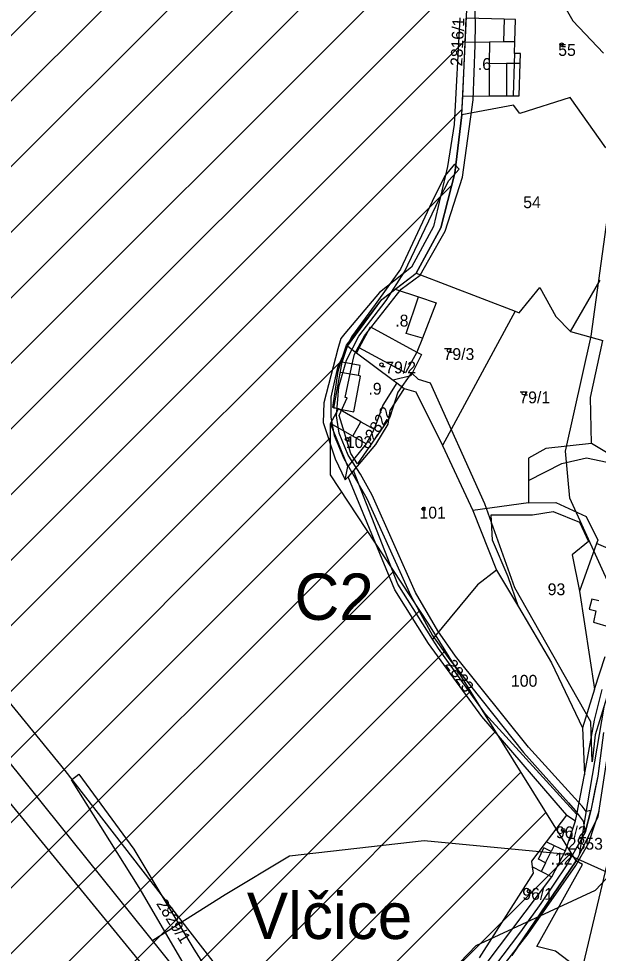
# Model space of a CAD drawing. Extents: x -564810 to -550519, y -1045831 to -1034011.
# Drawn here: x -552637.7 to -552387.9, y -1036120.6 to -1035717.5 of the extents above; entities that cross this region are included whole.
import ezdxf

# ---------------------------------------------------------------- set-up
doc = ezdxf.new("R2010")
doc.units = 0
for name, color, linetype in [('KN stav', 7, 'Continuous'), ('Obvod KPU', 7, 'Continuous'), ('Odvodněné plochy', 7, 'Continuous'), ('označ pol cest', 7, 'Continuous'), ('Parcelní čísla', 7, 'Continuous'), ('Polní cesty stavající', 7, 'Continuous'), ('přeložka st silnice', 7, 'Continuous'), ('STG', 7, 'Continuous'), ('Vedení VN', 7, 'Continuous'), ('Vrstva 22', 7, 'Continuous'), ('Vrstva 33', 7, 'Continuous'), ('Vrstva 39', 7, 'Continuous'), ('Vrstva 4', 7, 'Continuous'), ('zamokř ploch', 7, 'Continuous')]:
    doc.layers.add(name, color=color, linetype=linetype)

msp = doc.modelspace()

# ---------------------------------------------------------------- linework, layer by layer
at = {"layer": 'KN stav'}
for p, q in [((-552406.87, -1035704.27), (-552398.86, -1035718.45)), ((-552447.58, -1035717.04), (-552449.94, -1035763.12)), ((-552445.22, -1035727.53), (-552444.75, -1035717.19)), ((-552428.41, -1035717.64), (-552444.75, -1035717.19)), ((-552423.6, -1035717.77), (-552428.41, -1035717.64)), ((-552423.86, -1035727.32), (-552423.6, -1035717.77)), ((-552398.86, -1035718.45), (-552385.69, -1035732.4)), ((-552446.28, -1035750.84), (-552445.22, -1035727.53)), ((-552424, -1035732.47), (-552423.86, -1035727.32)), ((-552421.44, -1035732.52), (-552424, -1035732.47)), ((-552421.55, -1035736.67), (-552421.44, -1035732.52)), ((-552421.94, -1035750.68), (-552421.55, -1035736.67)), ((-552446.28, -1035750.84), (-552434.96, -1035750.77)), ((-552434.96, -1035750.77), (-552427.41, -1035750.72)), ((-552427.41, -1035750.72), (-552424.5, -1035750.7)), ((-552424.5, -1035750.7), (-552421.94, -1035750.68)), ((-552446.65, -1035759), (-552446.28, -1035750.84)), ((-552424.36, -1035754.78), (-552446.65, -1035759)), ((-552421.68, -1035758.31), (-552424.36, -1035754.78)), ((-552400.02, -1035751.41), (-552421.68, -1035758.31)), ((-552384.64, -1035773.13), (-552400.02, -1035751.41)), ((-552446.65, -1035759), (-552449.73, -1035784.09)), ((-552449.94, -1035763.12), (-552452.86, -1035781.16)), ((-552452.86, -1035781.16), (-552458.87, -1035807.07)), ((-552449.73, -1035784.09), (-552455.8, -1035807.72)), ((-552458.87, -1035807.07), (-552468.43, -1035824.61)), ((-552455.8, -1035807.72), (-552466.37, -1035827.18)), ((-552468.43, -1035824.61), (-552482.17, -1035835.6)), ((-552475.36, -1035834.07), (-552466.37, -1035827.18)), ((-552466.37, -1035827.18), (-552423.65, -1035843.67)), ((-552399.87, -1035852.38), (-552387.07, -1035830.17)), ((-552481.17, -1035838.52), (-552475.36, -1035834.07)), ((-552475.36, -1035834.07), (-552465.32, -1035837.46)), ((-552422.02, -1035844.3), (-552413.04, -1035833.39)), ((-552413.04, -1035833.39), (-552406.17, -1035845.93)), ((-552482.17, -1035835.6), (-552497.18, -1035853.26)), ((-552496.45, -1035858.21), (-552481.17, -1035838.52)), ((-552465.32, -1035837.46), (-552457.73, -1035840.02)), ((-552457.73, -1035840.02), (-552463.7, -1035855.25)), ((-552423.65, -1035843.67), (-552455.04, -1035901.5)), ((-552423.65, -1035843.67), (-552422.02, -1035844.3)), ((-552406.17, -1035845.93), (-552399.87, -1035852.38)), ((-552498.9, -1035855.43), (-552500.07, -1035859.91)), ((-552497.18, -1035853.26), (-552498.9, -1035855.43)), ((-552463.7, -1035855.25), (-552466.05, -1035861.23)), ((-552399.87, -1035852.38), (-552385.98, -1035856.28)), ((-552498.91, -1035865.59), (-552496.45, -1035858.21)), ((-552496.45, -1035858.21), (-552492.13, -1035861.56)), ((-552490.93, -1035859.36), (-552492.13, -1035861.56)), ((-552470.97, -1035870.25), (-552490.93, -1035859.36)), ((-552391.25, -1035880.79), (-552385.98, -1035856.28)), ((-552500.07, -1035859.91), (-552506.13, -1035883.11)), ((-552492.13, -1035861.56), (-552476.25, -1035873.43)), ((-552466.05, -1035861.23), (-552470.97, -1035870.25)), ((-552464.01, -1035862.35), (-552468.68, -1035871.45)), ((-552466.05, -1035861.23), (-552464.01, -1035862.35)), ((-552500.05, -1035869.54), (-552498.91, -1035865.59)), ((-552502.33, -1035885.1), (-552500.05, -1035869.54)), ((-552468.68, -1035871.45), (-552476.25, -1035873.43)), ((-552474.75, -1035874.55), (-552480.71, -1035884.19)), ((-552476.25, -1035873.43), (-552474.75, -1035874.55)), ((-552474.75, -1035874.55), (-552471.56, -1035876.94)), ((-552471.56, -1035876.94), (-552477.67, -1035886.43)), ((-552471.56, -1035876.94), (-552466.5, -1035878.45)), ((-552466.5, -1035878.45), (-552455.04, -1035901.5)), ((-552506.13, -1035883.11), (-552506.48, -1035891.63)), ((-552390.8, -1035900.75), (-552391.25, -1035880.79)), ((-552503.36, -1035892.04), (-552499.82, -1035885.77)), ((-552499.82, -1035885.77), (-552502.33, -1035885.1)), ((-552480.71, -1035884.19), (-552484.45, -1035894.56)), ((-552477.67, -1035886.43), (-552478.65, -1035892.38)), ((-552506.48, -1035891.63), (-552501.34, -1035907.35)), ((-552493.71, -1035897.5), (-552503.36, -1035892.04)), ((-552495.84, -1035910.53), (-552503.36, -1035892.04)), ((-552484.45, -1035894.56), (-552487.95, -1035900.76)), ((-552478.65, -1035892.38), (-552483.97, -1035901.16)), ((-552487.95, -1035900.76), (-552493.71, -1035897.5)), ((-552487.95, -1035900.76), (-552495.84, -1035910.53)), ((-552483.97, -1035901.16), (-552493.45, -1035912.32)), ((-552455.04, -1035901.5), (-552441.88, -1035929.61)), ((-552410.46, -1035902.87), (-552417.98, -1035907.01)), ((-552390.8, -1035900.75), (-552410.46, -1035902.87)), ((-552373.54, -1035911.01), (-552390.8, -1035900.75)), ((-552501.34, -1035907.35), (-552496.91, -1035916.39)), ((-552417.98, -1035907.01), (-552417.98, -1035916.61)), ((-552496.91, -1035916.39), (-552495.84, -1035910.53)), ((-552495.74, -1035915.01), (-552496.91, -1035916.39)), ((-552493.45, -1035912.32), (-552495.74, -1035915.01)), ((-552475.56, -1035963.83), (-552495.74, -1035915.01)), ((-552474.25, -1035961.38), (-552493.45, -1035912.32)), ((-552417.98, -1035916.61), (-552417.98, -1035926.33)), ((-552417.98, -1035926.33), (-552441.88, -1035929.61)), ((-552417.98, -1035926.33), (-552406.19, -1035926.15)), ((-552406.19, -1035926.15), (-552393.16, -1035932.18)), ((-552441.88, -1035929.61), (-552431.76, -1035955.33)), ((-552393.16, -1035932.18), (-552388.04, -1035942.34)), ((-552388.59, -1035943.85), (-552395.97, -1035964.35)), ((-552388.04, -1035942.34), (-552388.59, -1035943.85)), ((-552376.69, -1035949.01), (-552388.59, -1035943.85)), ((-552431.76, -1035955.33), (-552439.92, -1035961.62)), ((-552431.76, -1035955.33), (-552422.2, -1035971.16)), ((-552460.99, -1035986.94), (-552475.56, -1035963.83)), ((-552459.32, -1035985.1), (-552474.25, -1035961.38)), ((-552439.92, -1035961.62), (-552459.32, -1035985.1)), ((-552395.97, -1035964.35), (-552389.45, -1036006.68)), ((-552390.7, -1035967.77), (-552391.87, -1035972.08)), ((-552387.71, -1035968.57), (-552390.7, -1035967.77)), ((-552422.2, -1035971.16), (-552408.11, -1035995.24)), ((-552391.87, -1035972.08), (-552388.92, -1035972.88)), ((-552388.92, -1035972.88), (-552389.9, -1035977.77)), ((-552389.9, -1035977.77), (-552383.12, -1035979.79)), ((-552438.01, -1036018.49), (-552460.99, -1035986.94)), ((-552456.79, -1035989.13), (-552459.32, -1035985.1)), ((-552436.51, -1036017.42), (-552456.79, -1035989.13)), ((-552408.11, -1035995.24), (-552394.68, -1036023.36)), ((-552389.45, -1036006.68), (-552394.68, -1036023.36)), ((-552389.54, -1036019.96), (-552386.21, -1036006.81)), ((-552407.81, -1036053.68), (-552438.01, -1036018.49)), ((-552397.11, -1036060.69), (-552436.51, -1036017.42)), ((-552393.81, -1036043.64), (-552389.54, -1036019.96)), ((-552394.68, -1036023.36), (-552393.81, -1036043.64)), ((-552384.09, -1036035.53), (-552388.12, -1036061.76)), ((-552614.89, -1036045.72), (-552611.76, -1036043.26)), ((-552611.76, -1036043.26), (-552588, -1036075.59)), ((-552397.11, -1036060.69), (-552393.81, -1036043.64)), ((-552585.7, -1036092.11), (-552614.89, -1036045.72)), ((-552406.07, -1036055.67), (-552407.81, -1036053.68)), ((-552401.45, -1036060.96), (-552406.07, -1036055.67)), ((-552410.16, -1036072.44), (-552401.45, -1036060.96)), ((-552401.45, -1036060.96), (-552397.63, -1036063.35)), ((-552397.63, -1036063.35), (-552397.11, -1036060.69)), ((-552402.01, -1036076.41), (-552397.63, -1036063.35)), ((-552388.12, -1036061.76), (-552396.14, -1036078.15)), ((-552416.47, -1036080.77), (-552410.16, -1036072.44)), ((-552410.16, -1036072.44), (-552406.93, -1036074.02)), ((-552588, -1036075.59), (-552562.25, -1036118.76)), ((-552407.92, -1036087.53), (-552402.01, -1036076.41)), ((-552406.93, -1036074.02), (-552402.01, -1036076.41)), ((-552397.46, -1036080.72), (-552425.11, -1036121.49)), ((-552416.18, -1036083.23), (-552416.47, -1036080.77)), ((-552396.14, -1036078.15), (-552397.46, -1036080.72)), ((-552394.75, -1036082.21), (-552397.46, -1036080.72)), ((-552415.84, -1036086.02), (-552416.18, -1036083.23)), ((-552416.18, -1036083.23), (-552412.38, -1036085.21)), ((-552414.36, -1036117.62), (-552394.75, -1036082.21)), ((-552412.38, -1036085.21), (-552407.92, -1036087.53)), ((-552439.04, -1036122.55), (-552415.84, -1036086.02)), ((-552436.15, -1036125.06), (-552407.92, -1036087.53)), ((-552551.05, -1036151.62), (-552585.7, -1036092.11)), ((-552406.3, -1036119.56), (-552414.36, -1036117.62)), ((-552562.25, -1036118.76), (-552546.35, -1036143.32)), ((-552382.96, -1036137.48), (-552406.3, -1036119.56))]:
    msp.add_line(p, q, dxfattribs=at)
at = {"layer": 'Obvod KPU'}
for p, q in [((-552440.79, -1035719.49), (-552441.43, -1035702.32)), ((-552441.01, -1035728.89), (-552440.79, -1035719.49)), ((-552441.77, -1035752.52), (-552441.01, -1035728.89)), ((-552446.42, -1035785.88), (-552441.77, -1035752.52)), ((-552453.85, -1035809.08), (-552446.42, -1035785.88)), ((-552460.91, -1035821.49), (-552453.85, -1035809.08)), ((-552464.7, -1035828.14), (-552460.91, -1035821.49)), ((-552472.87, -1035834.17), (-552464.7, -1035828.14)), ((-552488.61, -1035854.24), (-552472.87, -1035834.17)), ((-552492.98, -1035862.14), (-552488.61, -1035854.24)), ((-552493.65, -1035865.17), (-552492.98, -1035862.14)), ((-552496.98, -1035880.84), (-552493.65, -1035865.17)), ((-552468.44, -1035870.27), (-552474.27, -1035878.52)), ((-552465.38, -1035873.12), (-552468.44, -1035870.27)), ((-552460.18, -1035874.69), (-552465.38, -1035873.12)), ((-552436.81, -1035926.77), (-552460.18, -1035874.69)), ((-552474.27, -1035878.52), (-552477.68, -1035889.3)), ((-552499.6, -1035888.59), (-552496.12, -1035881.03)), ((-552496.12, -1035881.03), (-552496.98, -1035880.84)), ((-552494.6, -1035905.02), (-552499.6, -1035888.59)), ((-552477.68, -1035889.3), (-552491.7, -1035909.38)), ((-552491.7, -1035909.38), (-552494.6, -1035905.02)), ((-552423.81, -1035962.96), (-552436.81, -1035926.77)), ((-552391.03, -1036020.7), (-552423.81, -1035962.96)), ((-552379.88, -1035996.19), (-552389.26, -1036026.35)), ((-552390.56, -1036037.97), (-552391.03, -1036020.7)), ((-552389.26, -1036026.35), (-552390.56, -1036037.97))]:
    msp.add_line(p, q, dxfattribs=at)
at = {"layer": 'Odvodněné plochy'}
msp.add_line((-553395.31, -1036676.98), (-552445.19, -1035726.85), dxfattribs=at)
msp.add_lwpolyline([(-552425.11, -1036121.49), (-552397.46, -1036080.72), (-552460.91, -1035978.67), (-552503.23, -1035914.24), (-552503.36, -1035892.04), (-552503.36, -1035892.04), (-552499.82, -1035885.77), (-552501.8, -1035885.41), (-552498.22, -1035865.66), (-552495.98, -1035858.69), (-552481.17, -1035838.52), (-552466.37, -1035827.18), (-552455.8, -1035807.72), (-552449.73, -1035784.09), (-552446.65, -1035759), (-552444.58, -1035713.51)], dxfattribs=at)
at = {"layer": 'Polní cesty stavající'}
for p, q in [((-552449.79, -1035780.16), (-552453.81, -1035785.1)), ((-552452.31, -1035787.31), (-552447.81, -1035782.31)), ((-552447.81, -1035782.31), (-552449.79, -1035780.16)), ((-552453.81, -1035785.1), (-552458.52, -1035794.1)), ((-552456.45, -1035795.35), (-552452.31, -1035787.31)), ((-552458.52, -1035794.1), (-552473.15, -1035825.5)), ((-552471.34, -1035826.62), (-552456.45, -1035795.35)), ((-552473.15, -1035825.5), (-552484.07, -1035840.75)), ((-552479.33, -1035839.07), (-552471.34, -1035826.62)), ((-552491.04, -1035854.43), (-552479.33, -1035839.07)), ((-552484.07, -1035840.75), (-552494.29, -1035854.7)), ((-552494.29, -1035854.7), (-552500.27, -1035867.89)), ((-552496.41, -1035864.78), (-552491.04, -1035854.43)), ((-552499.7, -1035876.21), (-552496.41, -1035864.78)), ((-552500.27, -1035867.89), (-552503.22, -1035880.73)), ((-552500.72, -1035888.71), (-552499.7, -1035876.21)), ((-552503.22, -1035880.73), (-552503.08, -1035889.33)), ((-552503.08, -1035889.33), (-552501.68, -1035897.19)), ((-552501.68, -1035897.19), (-552497.53, -1035907.19)), ((-552497.53, -1035907.19), (-552492.64, -1035915.64)), ((-552490.41, -1035913.91), (-552495.73, -1035905.66)), ((-552492.64, -1035915.64), (-552487.62, -1035924.47)), ((-552485.38, -1035922.92), (-552490.41, -1035913.91)), ((-552466.63, -1035964.9), (-552485.38, -1035922.92)), ((-552487.62, -1035924.47), (-552468.73, -1035966.37)), ((-552468.73, -1035966.37), (-552459.31, -1035983.47)), ((-552457.04, -1035981.53), (-552466.63, -1035964.9)), ((-552459.31, -1035983.47), (-552451.83, -1035993.97)), ((-552449.42, -1035992.37), (-552457.04, -1035981.53)), ((-552417.98, -1036031.71), (-552449.42, -1035992.37)), ((-552451.83, -1035993.97), (-552420.08, -1036033.94)), ((-552397.97, -1036053.61), (-552417.98, -1036031.71)), ((-552386.49, -1036031.93), (-552388.08, -1036044.2)), ((-552420.08, -1036033.94), (-552400.65, -1036055.59)), ((-552388.08, -1036044.2), (-552389.44, -1036050.81)), ((-552389.46, -1036050.89), (-552391.13, -1036059.03)), ((-552389.41, -1036050.84), (-552389.46, -1036050.89)), ((-552389.44, -1036050.81), (-552389.41, -1036050.84)), ((-552400.65, -1036055.59), (-552397.81, -1036058.95)), ((-552394.84, -1036057.1), (-552397.97, -1036053.61)), ((-552393.04, -1036059.43), (-552394.84, -1036057.1)), ((-552397.81, -1036058.95), (-552394.34, -1036063.53)), ((-552393.59, -1036068.49), (-552391.13, -1036059.03)), ((-552391.13, -1036059.03), (-552393.59, -1036068.49)), ((-552391.13, -1036059.03), (-552393.04, -1036059.43)), ((-552391.99, -1036072.91), (-552387.48, -1036059.24)), ((-552394.34, -1036063.53), (-552393.59, -1036068.49)), ((-552393.59, -1036068.49), (-552401.45, -1036082.39)), ((-552397.54, -1036082.65), (-552391.99, -1036072.91)), ((-552401.45, -1036082.39), (-552412.68, -1036099.08)), ((-552410.18, -1036100.78), (-552397.54, -1036082.65)), ((-552418.1, -1036112.21), (-552410.18, -1036100.78)), ((-552412.68, -1036099.08), (-552416.71, -1036104.67)), ((-552416.89, -1036104.92), (-552421.46, -1036111.27)), ((-552416.65, -1036104.78), (-552416.89, -1036104.92)), ((-552416.71, -1036104.67), (-552416.65, -1036104.78)), ((-552421.46, -1036111.27), (-552433.1, -1036126.65)), ((-552431.52, -1036129.27), (-552418.1, -1036112.21))]:
    msp.add_line(p, q, dxfattribs=at)
msp.add_lwpolyline([(-552495.73, -1035905.66), (-552499.52, -1035896.18), (-552500.72, -1035888.71)], dxfattribs=at)
at = {"layer": 'přeložka st silnice'}
for p, q in [((-553510.4, -1036594.07), (-552464.36, -1035548.03)), ((-553459.14, -1036571.1), (-552479.47, -1035591.43)), ((-553450.22, -1036590.46), (-552453.62, -1035593.86)), ((-553441.3, -1036609.83), (-552427.76, -1035596.29)), ((-553432.38, -1036629.19), (-552401.91, -1035598.72)), ((-553423.45, -1036648.55), (-552432.49, -1035657.58)), ((-553414.53, -1036667.91), (-552427.47, -1035680.85)), ((-553322.73, -1036632.67), (-552446.53, -1035756.48)), ((-553263.36, -1036601.59), (-552451.07, -1035789.3)), ((-553212.43, -1036578.95), (-552497.78, -1035864.3)), ((-553155.95, -1036550.75), (-552503.33, -1035898.13)), ((-553112.24, -1036535.33), (-552498.45, -1035921.53)), ((-553071.98, -1036523.35), (-552487.23, -1035938.6)), ((-553034.16, -1036513.81), (-552476.02, -1035955.67)), ((-553001.93, -1036509.87), (-552464.8, -1035972.74)), ((-552965.98, -1036502.2), (-552453.83, -1035990.05)), ((-552923.8, -1036488.3), (-552442.99, -1036007.49)), ((-552868.08, -1036460.87), (-552432.14, -1036024.93)), ((-552585.07, -1036206.14), (-552421.3, -1036042.38)), ((-552512.52, -1036161.88), (-552410.46, -1036059.82)), ((-552500.45, -1036178.09), (-552399.61, -1036077.26))]:
    msp.add_line(p, q, dxfattribs=at)
at = {"layer": 'STG'}
msp.add_lwpolyline([(-552482.79, -1036161.25), (-552440.54, -1036117.15), (-552389.1, -1036093.26), (-552357.87, -1036060.18), (-552357.87, -1036030.78), (-552367.05, -1036001.38), (-552381.75, -1035964.63), (-552400.12, -1035924.2), (-552401.96, -1035903.99), (-552390.93, -1035854.37), (-552376.24, -1035747.79), (-552372.56, -1035666.94), (-552343.17, -1035600.79), (-552304.59, -1035505.23), (-552267.85, -1035466.64), (-552148.44, -1035396.81)], dxfattribs=at)
at = {"layer": 'Vedení VN'}
for points in [[(-553567.53, -1034875.85), (-552617.75, -1036041.77), (-552525.91, -1036160.49), (-552512.48, -1036183.11), (-552698.29, -1036379.56), (-552912.35, -1036500.4), (-553117.93, -1036544.92), (-553344, -1036644.56), (-553507.2, -1036737.84), (-553648.49, -1036896.84), (-553694.41, -1037244.51), (-553658.38, -1037334.97)], [(-552545.26, -1036173.28), (-552777.69, -1035889.21), (-553252.44, -1035311.15), (-553606.39, -1034885.74)], [(-552535.38, -1036170.7), (-552615.17, -1036071.15), (-552694.28, -1035972.71), (-552775.29, -1035871.78), (-552858.09, -1035768.77), (-552941.67, -1035664.72), (-552998.64, -1035594.13), (-553079.78, -1035497.35), (-553163.27, -1035397.16), (-553257.3, -1035282.84), (-553335.17, -1035188.27), (-553563.62, -1034910.91)], [(-552396.81, -1036136.11), (-552385.51, -1036088.23), (-552374.49, -1036041.88), (-552363.46, -1035994.93), (-552350.12, -1035938.33)]]:
    msp.add_lwpolyline(points, dxfattribs=at)
at = {"layer": 'Vrstva 33'}
msp.add_lwpolyline([(-552487.9, -1036311.48), (-552487.24, -1036258.74), (-552475.61, -1036198.41), (-552465.08, -1036173.84), (-552407.68, -1036141.86), (-552378.62, -1036137.49), (-552358.27, -1036118.6), (-552372.08, -1036090.97), (-552401.14, -1036077.89), (-552462.9, -1036072.08), (-552521.02, -1036078.62), (-552548.63, -1036095.34), (-552579.87, -1036114.96)], dxfattribs=at)
at = {"layer": 'Vrstva 39'}
for p, q in [((-552385.64, -1036025.38), (-552388.08, -1036044.2)), ((-552388.08, -1036044.2), (-552391.13, -1036059.03)), ((-552391.13, -1036059.03), (-552393.59, -1036068.49)), ((-552391.99, -1036072.91), (-552387.48, -1036059.24)), ((-552393.59, -1036068.49), (-552401.45, -1036082.39)), ((-552397.54, -1036082.65), (-552391.99, -1036072.91)), ((-552401.45, -1036082.39), (-552412.68, -1036099.08)), ((-552410.18, -1036100.78), (-552397.54, -1036082.65)), ((-552412.68, -1036099.08), (-552421.46, -1036111.27)), ((-552418.1, -1036112.21), (-552410.18, -1036100.78)), ((-552421.46, -1036111.27), (-552433.1, -1036126.65)), ((-552431.52, -1036129.27), (-552418.1, -1036112.21))]:
    msp.add_line(p, q, dxfattribs=at)
at = {"layer": 'Vrstva 4'}
for p, q in [((-552428.41, -1035717.63), (-552428.68, -1035727.36)), ((-552445.22, -1035727.53), (-552434.78, -1035727.42)), ((-552434.78, -1035727.42), (-552434.85, -1035736.76)), ((-552434.78, -1035727.42), (-552428.68, -1035727.36)), ((-552428.68, -1035727.36), (-552423.86, -1035727.31)), ((-552424, -1035732.47), (-552424.12, -1035736.69)), ((-552434.85, -1035736.76), (-552434.96, -1035750.77)), ((-552434.85, -1035736.76), (-552427.47, -1035736.71)), ((-552427.47, -1035736.71), (-552424.12, -1035736.69)), ((-552427.47, -1035736.71), (-552427.41, -1035750.71)), ((-552424.12, -1035736.69), (-552424.5, -1035750.7)), ((-552424.12, -1035736.69), (-552421.55, -1035736.67)), ((-552470.71, -1035853.26), (-552465.32, -1035837.46)), ((-552490.94, -1035859.36), (-552486.01, -1035850.34)), ((-552486.01, -1035850.34), (-552466.05, -1035861.23)), ((-552463.71, -1035855.25), (-552470.71, -1035853.26)), ((-552490.5, -1035867.06), (-552498.22, -1035865.66)), ((-552491.29, -1035871.41), (-552490.5, -1035867.06)), ((-552491.29, -1035871.41), (-552499.01, -1035870.01)), ((-552493.19, -1035886.97), (-552490.4, -1035871.57)), ((-552490.4, -1035871.57), (-552491.29, -1035871.41)), ((-552499.82, -1035885.77), (-552493.19, -1035886.97)), ((-552490.2, -1035891.27), (-552499.82, -1035885.77)), ((-552493.71, -1035897.49), (-552490.2, -1035891.27)), ((-552490.2, -1035891.27), (-552484.45, -1035894.56)), ((-552403.61, -1035909.27), (-552392.98, -1035906.81)), ((-552392.98, -1035906.81), (-552373.54, -1035911.01)), ((-552417.98, -1035916.6), (-552403.61, -1035909.27)), ((-552434.01, -1035931.48), (-552416.28, -1035931.38)), ((-552433.54, -1035942.42), (-552434.01, -1035931.48)), ((-552416.28, -1035931.38), (-552407.32, -1035930.06)), ((-552407.32, -1035930.06), (-552395.91, -1035934.59)), ((-552395.91, -1035934.59), (-552392.14, -1035942.99)), ((-552426.66, -1035958.18), (-552433.54, -1035942.42)), ((-552392.14, -1035942.99), (-552399.12, -1035948.65)), ((-552399.12, -1035948.65), (-552395.97, -1035964.35)), ((-552422.2, -1035971.16), (-552426.66, -1035958.18)), ((-552389.45, -1036006.68), (-552384.97, -1035992.59)), ((-552385.43, -1036014.39), (-552393.55, -1036061.6)), ((-552393.55, -1036061.6), (-552396.14, -1036078.15)), ((-552413.68, -1036079.96), (-552411.31, -1036075.09)), ((-552408.19, -1036076.6), (-552411.31, -1036075.09)), ((-552410.56, -1036081.48), (-552408.19, -1036076.6)), ((-552406.93, -1036074.01), (-552408.19, -1036076.6)), ((-552410.56, -1036081.48), (-552413.68, -1036079.96)), ((-552410.56, -1036081.48), (-552412.38, -1036085.2))]:
    msp.add_line(p, q, dxfattribs=at)
at = {"layer": 'zamokř ploch'}
for p, q in [((-552403.65, -1035729.41), (-552402.05, -1035729.41)), ((-552452.24, -1035861.33), (-552450.64, -1035861.33)), ((-552481.33, -1035867.46), (-552479.73, -1035867.46)), ((-552419.94, -1035879.72), (-552418.34, -1035879.72)), ((-552496.18, -1035899.56), (-552494.57, -1035899.56)), ((-552463.69, -1035928.14), (-552463.69, -1035929.64)), ((-552462.69, -1035928.14), (-552462.69, -1035929.64)), ((-552403.01, -1036068.16), (-552401.41, -1036068.16)), ((-552417.76, -1036094.53), (-552416.16, -1036094.53))]:
    msp.add_line(p, q, dxfattribs=at)
for centre in [(-552403.65, -1035728.66), (-552452.24, -1035860.58), (-552481.34, -1035866.71), (-552419.94, -1035878.97), (-552496.18, -1035898.81), (-552403.01, -1036067.41), (-552417.76, -1036093.77)]:
    msp.add_circle(centre, 0.75, dxfattribs=at)

# ---------------------------------------------------------------- texts
at = {"layer": 'označ pol cest'}
msp.add_text('C2', height=20, dxfattribs=at).set_placement((-552518.79, -1035976.76))
at = {"layer": 'Parcelní čísla'}
for s, rotation, p in [('2816/1', 87.2514, (-552446.55, -1035738.02)), ('2822', 58.1759, (-552484.52, -1035899.74)), ('2823', 304.8753, (-552454.02, -1035996.05)), ('2829/1', 301.8164, (-552578.56, -1036099.1))]:
    msp.add_text(s, height=5.1, rotation=rotation, dxfattribs=at).set_placement(p)
for s, height, p in [('55', 5.1, (-552405.15, -1035733.51)), ('54', 5.1, (-552420.23, -1035799.17)), ('79/3', 5.1, (-552454.58, -1035864.66)), ('79/2', 5.1, (-552479.71, -1035870.44)), ('79/1', 5.1, (-552421.9, -1035883.34)), ('103', 5.1, (-552496.68, -1035902.64)), ('101', 5.1, (-552464.96, -1035933.03)), ('93', 5.1, (-552409.68, -1035966.11)), ('100', 5.1, (-552425.52, -1036005.58)), ('96/2', 5.1, (-552406.13, -1036070.9)), ('2853', 5.1, (-552401.05, -1036075.85)), ('Vlčice', 20, (-552539.38, -1036114.38)), ('96/1', 5.1, (-552420.63, -1036097.48))]:
    msp.add_text(s, height=height, dxfattribs=at).set_placement(p)
at = {"layer": 'Vrstva 22'}
for s, p in [('.6', (-552439.79, -1035739.57)), ('.8', (-552475.38, -1035850.24)), ('.9', (-552486.95, -1035879.6)), ('.12', (-552408.44, -1036082.29))]:
    msp.add_text(s, height=5.1, dxfattribs=at).set_placement(p)

doc.saveas('drawing.dxf')
